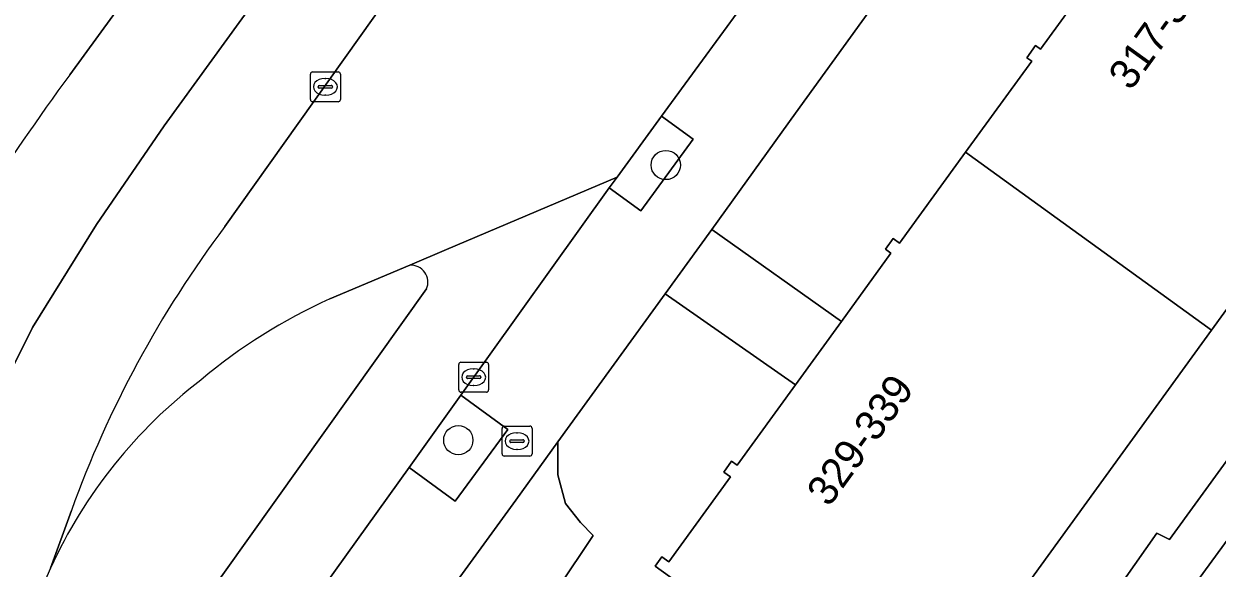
# Model space of a CAD drawing. Extents: x 160102 to 160934, y 382045 to 382923.
# Drawn here: x 160156.29 to 160196.14, y 382230.87 to 382249.06 of the extents above; entities that cross this region are included whole.
import ezdxf

# ---------------------------------------------------------------- set-up
doc = ezdxf.new("R2010")
doc.units = 0
for name, color, linetype in [('IMGEO_Berm_groen', 7, 'Continuous'), ('IMGEO_Boom', 7, 'Continuous'), ('IMGEO_Brandkraan', 7, 'Continuous'), ('IMGEO_Erf', 7, 'Continuous'), ('IMGEO_Fietspad_open', 7, 'Continuous'), ('IMGEO_Groenvoorziening', 7, 'Continuous'), ('IMGEO_Kolk', 7, 'Continuous'), ('IMGEO_Pand', 7, 'Continuous'), ('IMGEO_Pand_nummerreeks', 7, 'Continuous'), ('IMGEO_Rijbaan_lokaal_gesloten', 7, 'Continuous'), ('IMGEO_Rijbaan_lokaal_open', 7, 'Continuous'), ('IMGEO_Verkeerseiland_groen', 7, 'Continuous'), ('IMGEO_Voetpad_open', 7, 'Continuous')]:
    doc.layers.add(name, color=color, linetype=linetype)

msp = doc.modelspace()

# ---------------------------------------------------------------- linework, layer by layer
at = {"layer": 'IMGEO_Berm_groen'}
msp.add_lwpolyline([(160157.826, 382247.361), (160159.74, 382250), (160183.373, 382282.577), (160223.206, 382337.486)], dxfattribs=at)
msp.add_arc((160217.28, 382203.512), 73.875, 143.59041, 151.9248, dxfattribs=at)
at = {"layer": 'IMGEO_Boom'}
for centre in [(160177.731, 382244.344), (160170.801, 382235.15)]:
    msp.add_circle(centre, 0.489, dxfattribs=at)
at = {"layer": 'IMGEO_Brandkraan'}
for p, q in [((160172.261, 382234.692), (160172.261, 382235.544)), ((160172.336, 382235.618), (160173.188, 382235.618)), ((160173.262, 382235.544), (160173.262, 382234.692)), ((160172.52, 382235.112), (160172.52, 382235.124)), ((160172.958, 382235.075), (160172.56, 382235.075)), ((160172.563, 382235.161), (160172.961, 382235.161)), ((160172.749, 382235.398), (160172.774, 382235.398)), ((160173.004, 382235.124), (160173.004, 382235.112)), ((160172.772, 382234.838), (160172.747, 382234.838)), ((160173.188, 382234.618), (160172.336, 382234.618))]:
    msp.add_line(p, q, dxfattribs=at)
for points in [[(160172.261, 382234.692), (160172.261, 382235.544)], [(160172.336, 382235.618), (160173.188, 382235.618)], [(160173.262, 382235.544), (160173.262, 382234.692)], [(160173.188, 382234.618), (160172.336, 382234.618)]]:
    msp.add_lwpolyline(points, dxfattribs=at)
for centre, radius, start, end in [((160172.338, 382235.542), 0.0765, 91.552, 178.448), ((160172.338, 382235.542), 0.0765, 91.552, 178.448), ((160173.186, 382235.542), 0.0765, 1.552, 88.448), ((160173.186, 382235.542), 0.0765, 1.552, 88.448), ((160172.56, 382235.121), 0.0403, 85.8775, 175.7526), ((160172.557, 382235.111), 0.0366, 178.938, 274.7102), ((160172.961, 382235.118), 0.043, 264.8664, 352.4533), ((160172.965, 382235.123), 0.0386, 1.7309, 96.639), ((160172.338, 382234.694), 0.0765, 181.552, 268.448), ((160172.338, 382234.694), 0.0765, 181.552, 268.448), ((160173.186, 382234.694), 0.0765, 271.552, 358.448), ((160173.186, 382234.694), 0.0765, 271.552, 358.448)]:
    msp.add_arc(centre, radius, start, end, dxfattribs=at)
for centre, major_axis, ratio, start_param, end_param in [((160172.748, 382235.118), (-0.387, 0.002), 0.722429, 4.712389, 7.853982), ((160172.773, 382235.118), (-0.39, 0.002), 0.717154, 1.570796, 4.712389)]:
    msp.add_ellipse(centre, major_axis=major_axis, ratio=ratio, start_param=start_param, end_param=end_param, dxfattribs=at)
at = {"layer": 'IMGEO_Erf'}
for points in [[(160205.32, 382278.115), (160199.522, 382270.026), (160203.771, 382266.941), (160205.444, 382269.25), (160205.276, 382269.372), (160205.593, 382269.809), (160205.788, 382269.668), (160207.816, 382272.466), (160207.651, 382272.586), (160207.901, 382272.931), (160210.519, 382271.033), (160210.803, 382271.426), (160212.236, 382270.387), (160211.968, 382270.017), (160216.282, 382266.89), (160206.079, 382252.804), (160204.048, 382250), (160195.954, 382238.825), (160185.783, 382224.784)], [(160265.134, 382258.534), (160245.056, 382252.605), (160240.993, 382255.523), (160223.138, 382268.345), (160209.752, 382250), (160189.458, 382222.188), (160188.263, 382223.061), (160192.145, 382228.531), (160191.843, 382228.79), (160194.126, 382232.042), (160194.548, 382231.834), (160202.302, 382242.503), (160202, 382242.881), (160204.243, 382246.033), (160204.654, 382245.805), (160207.688, 382250), (160212.428, 382256.554), (160212.107, 382256.823), (160214.39, 382260.015), (160214.791, 382259.747), (160221.353, 382268.81)], [(160180.046, 382229.01), (160177.379, 382230.944), (160177.601, 382231.25), (160177.827, 382231.086), (160179.887, 382233.928), (160179.67, 382234.085), (160179.929, 382234.443), (160180.109, 382234.312), (160182.06, 382237.003), (160177.709, 382240.036), (160174.126, 382235.089), (160174.126, 382233.989), (160174.376, 382233.033), (160174.877, 382232.396), (160175.309, 382231.964), (160172.943, 382228.437)]]:
    msp.add_lwpolyline(points, dxfattribs=at)
msp.add_lwpolyline([(160179.268, 382242.193), (160183.593, 382239.119), (160185.249, 382241.403), (160185.07, 382241.532), (160185.326, 382241.886), (160185.541, 382241.73), (160187.745, 382244.771), (160189.95, 382247.812), (160189.787, 382247.93), (160190.079, 382248.333), (160190.245, 382248.216), (160191.536, 382250), (160192.06, 382250.724), (160187.697, 382253.897), (160184.89, 382250), (160182.063, 382246.074)], close=True, dxfattribs=at)
at = {"layer": 'IMGEO_Fietspad_open'}
for points in [[(160158.586, 382219.487), (160169.162, 382234.24), (160170.887, 382236.657), (160175.842, 382243.578), (160176.108, 382243.943), (160170.411, 382241.516), (160169.18, 382240.992)], [(160169.737, 382240.204), (160156.19, 382221.19)]]:
    msp.add_lwpolyline(points, dxfattribs=at)
msp.add_arc((160169.222, 382240.431), 0.563, 336.217, 94.2923, dxfattribs=at)
at = {"layer": 'IMGEO_Groenvoorziening'}
for points in [[(160178.644, 382245.211), (160177.591, 382245.978), (160176.108, 382243.943), (160175.842, 382243.578), (160176.895, 382242.811)], [(160169.162, 382234.24), (160170.696, 382233.116), (160172.451, 382235.51), (160170.887, 382236.657)], [(160174.126, 382235.089), (160172.719, 382233.146), (160170.319, 382229.832), (160166.913, 382225.13), (160170.059, 382222.931), (160170.736, 382224.592), (160172.943, 382228.437), (160175.309, 382231.964), (160174.877, 382232.396), (160174.376, 382233.033), (160174.126, 382233.989)]]:
    msp.add_lwpolyline(points, close=True, dxfattribs=at)
at = {"layer": 'IMGEO_Kolk'}
for p, q in [((160165.86, 382246.53), (160165.86, 382247.382)), ((160165.935, 382247.456), (160166.787, 382247.456)), ((160166.861, 382247.382), (160166.861, 382246.53)), ((160166.162, 382246.999), (160166.56, 382246.999)), ((160166.348, 382247.236), (160166.373, 382247.236)), ((160166.119, 382246.95), (160166.119, 382246.962)), ((160166.557, 382246.913), (160166.159, 382246.913)), ((160166.371, 382246.676), (160166.346, 382246.676)), ((160166.603, 382246.962), (160166.603, 382246.95)), ((160166.787, 382246.456), (160165.935, 382246.456)), ((160170.813, 382236.827), (160170.813, 382237.679)), ((160170.888, 382237.753), (160171.74, 382237.753)), ((160171.301, 382237.533), (160171.326, 382237.533)), ((160171.814, 382237.679), (160171.814, 382236.827)), ((160171.072, 382237.247), (160171.072, 382237.259)), ((160171.51, 382237.21), (160171.112, 382237.21)), ((160171.115, 382237.296), (160171.513, 382237.296)), ((160171.556, 382237.259), (160171.556, 382237.247)), ((160171.74, 382236.753), (160170.888, 382236.753)), ((160171.324, 382236.973), (160171.299, 382236.973))]:
    msp.add_line(p, q, dxfattribs=at)
for points in [[(160165.86, 382246.53), (160165.86, 382247.382)], [(160165.935, 382247.456), (160166.787, 382247.456)], [(160166.861, 382247.382), (160166.861, 382246.53)], [(160166.787, 382246.456), (160165.935, 382246.456)], [(160170.813, 382236.827), (160170.813, 382237.679)], [(160170.888, 382237.753), (160171.74, 382237.753)], [(160171.814, 382237.679), (160171.814, 382236.827)], [(160171.74, 382236.753), (160170.888, 382236.753)]]:
    msp.add_lwpolyline(points, dxfattribs=at)
for centre, radius, start, end in [((160165.937, 382247.38), 0.0765, 91.552, 178.448), ((160165.937, 382247.38), 0.0765, 91.552, 178.448), ((160166.785, 382247.38), 0.0765, 1.552, 88.448), ((160166.785, 382247.38), 0.0765, 1.552, 88.448), ((160166.159, 382246.959), 0.0403, 85.8775, 175.7526), ((160166.564, 382246.961), 0.0386, 1.7309, 96.639), ((160166.156, 382246.949), 0.0366, 178.938, 274.7102), ((160166.56, 382246.956), 0.043, 264.8664, 352.4533), ((160165.937, 382246.532), 0.0765, 181.552, 268.448), ((160165.937, 382246.532), 0.0765, 181.552, 268.448), ((160166.785, 382246.532), 0.0765, 271.552, 358.448), ((160166.785, 382246.532), 0.0765, 271.552, 358.448), ((160170.89, 382237.677), 0.0765, 91.552, 178.448), ((160170.89, 382237.677), 0.0765, 91.552, 178.448), ((160171.738, 382237.677), 0.0765, 1.552, 88.448), ((160171.738, 382237.677), 0.0765, 1.552, 88.448), ((160171.112, 382237.256), 0.0403, 85.8775, 175.7526), ((160171.109, 382237.246), 0.0366, 178.938, 274.7102), ((160171.513, 382237.253), 0.043, 264.8664, 352.4533), ((160171.517, 382237.258), 0.0386, 1.7309, 96.639), ((160170.89, 382236.829), 0.0765, 181.552, 268.448), ((160170.89, 382236.829), 0.0765, 181.552, 268.448), ((160171.738, 382236.829), 0.0765, 271.552, 358.448), ((160171.738, 382236.829), 0.0765, 271.552, 358.448)]:
    msp.add_arc(centre, radius, start, end, dxfattribs=at)
for centre, major_axis, ratio, start_param, end_param in [((160166.347, 382246.956), (-0.387, 0.002), 0.722429, 4.712389, 7.853982), ((160166.372, 382246.956), (-0.39, 0.002), 0.717154, 1.570796, 4.712389), ((160171.3, 382237.253), (-0.387, 0.002), 0.722429, 4.712389, 7.853982), ((160171.325, 382237.253), (-0.39, 0.002), 0.717154, 1.570796, 4.712389)]:
    msp.add_ellipse(centre, major_axis=major_axis, ratio=ratio, start_param=start_param, end_param=end_param, dxfattribs=at)
at = {"layer": 'IMGEO_Pand'}
for points in [[(160195.954, 382238.825), (160204.048, 382250), (160206.079, 382252.804), (160197.864, 382258.755), (160195.65, 382255.7), (160195.507, 382255.804), (160195.22, 382255.408), (160195.374, 382255.296), (160193.632, 382252.892), (160192.06, 382250.724), (160191.536, 382250), (160190.245, 382248.216), (160190.079, 382248.333), (160189.787, 382247.93), (160189.95, 382247.812), (160187.745, 382244.771)], [(160195.954, 382238.825), (160187.745, 382244.771), (160185.541, 382241.73), (160185.326, 382241.886), (160185.07, 382241.532), (160185.249, 382241.403), (160183.593, 382239.119), (160182.06, 382237.003), (160180.109, 382234.312), (160179.929, 382234.443), (160179.67, 382234.085), (160179.887, 382233.928), (160177.827, 382231.086), (160177.601, 382231.25), (160177.379, 382230.944), (160180.046, 382229.01), (160179.746, 382228.596), (160181.224, 382227.524), (160181.492, 382227.894), (160185.783, 382224.784)]]:
    msp.add_lwpolyline(points, close=True, dxfattribs=at)
at = {"layer": 'IMGEO_Rijbaan_lokaal_gesloten'}
for points in [[(160223.206, 382337.486), (160183.373, 382282.577), (160159.74, 382250), (160157.826, 382247.361)], [(160143.871, 382214.385), (160148.094, 382210.855), (160148.254, 382212.316), (160148.783, 382216.257), (160149.528, 382220.211), (160150.523, 382224.115), (160151.754, 382227.946), (160153.185, 382231.678), (160154.79, 382235.339), (160156.582, 382238.916), (160158.719, 382242.359), (160160.981, 382245.655), (160170.172, 382258.34), (160186.317, 382280.652), (160188.631, 382283.837), (160193.26, 382290.223), (160197.852, 382296.6), (160202.467, 382302.938), (160207.086, 382309.322)], [(160207.086, 382309.322), (160202.467, 382302.938), (160197.852, 382296.6), (160193.26, 382290.223), (160188.631, 382283.837), (160186.317, 382280.652), (160170.172, 382258.34), (160160.981, 382245.655), (160158.719, 382242.359), (160156.582, 382238.916), (160154.79, 382235.339), (160153.185, 382231.678), (160151.754, 382227.946), (160150.523, 382224.115), (160149.528, 382220.211), (160148.783, 382216.257), (160148.254, 382212.316), (160148.094, 382210.855), (160152.208, 382207.417), (160152.406, 382209.987), (160152.692, 382212.992), (160152.774, 382214.023)], [(160163.003, 382242.288), (160168.481, 382250), (160168.792, 382250.438), (160178.408, 382263.675), (160180.903, 382267.105), (160182.7, 382268.89), (160189.517, 382278.317), (160209.015, 382305.284)], [(160157.178, 382230.873), (160157.877, 382232.803)]]:
    msp.add_lwpolyline(points, dxfattribs=at)
for centre, radius, start, end in [((160217.28, 382203.512), 73.875, 143.59041, 151.9248), ((160192.311, 382220.322), 36.626, 143.148, 160.0755), ((160220.328, 382204.838), 68.306, 157.59482, 165.74796)]:
    msp.add_arc(centre, radius, start, end, dxfattribs=at)
at = {"layer": 'IMGEO_Rijbaan_lokaal_open'}
for points in [[(160166.507, 382239.868), (160169.18, 382240.992), (160170.411, 382241.516), (160176.108, 382243.943), (160177.591, 382245.978), (160178.833, 382247.682), (160182.335, 382252.486), (160183.979, 382254.741), (160187.64, 382259.769), (160189.4, 382262.198), (160192.224, 382266.094), (160193.997, 382268.54), (160196.334, 382271.765), (160198.077, 382274.169), (160199.96, 382276.766), (160201.731, 382279.21), (160202.125, 382279.785), (160211.682, 382292.936)], [(160168.86, 382249.748), (160168.719, 382250), (160168.792, 382250.438), (160168.481, 382250), (160163.003, 382242.288)], [(160157.877, 382232.803), (160157.178, 382230.873)]]:
    msp.add_lwpolyline(points, dxfattribs=at)
for centre, radius, start, end in [((160192.311, 382220.322), 36.626, 143.148, 160.0755), ((160174.13, 382222.966), 18.541, 114.2765, 130.0564), ((160172.321, 382223.925), 16.66, 127.4154, 155.354)]:
    msp.add_arc(centre, radius, start, end, dxfattribs=at)
at = {"layer": 'IMGEO_Verkeerseiland_groen'}
for points in [[(160169.18, 382240.992), (160166.507, 382239.868)], [(160154.124, 382221.654), (160156.19, 382221.19), (160169.737, 382240.204)]]:
    msp.add_lwpolyline(points, dxfattribs=at)
for centre, radius, start, end in [((160169.222, 382240.431), 0.563, 336.217, 94.2923), ((160174.13, 382222.966), 18.541, 114.2765, 130.0564), ((160172.321, 382223.925), 16.66, 127.4154, 155.354), ((160220.328, 382204.838), 68.306, 157.59482, 165.74796)]:
    msp.add_arc(centre, radius, start, end, dxfattribs=at)
at = {"layer": 'IMGEO_Voetpad_open'}
for points in [[(160196.334, 382271.765), (160193.997, 382268.54), (160195.6, 382267.372), (160193.82, 382264.93), (160192.224, 382266.094), (160189.4, 382262.198), (160190.995, 382261.049), (160189.241, 382258.615), (160187.64, 382259.769), (160183.979, 382254.741), (160185.514, 382253.621), (160183.87, 382251.367), (160182.335, 382252.486), (160178.833, 382247.682), (160177.591, 382245.978), (160178.644, 382245.211), (160176.895, 382242.811), (160175.842, 382243.578), (160170.887, 382236.657), (160172.451, 382235.51), (160170.696, 382233.116), (160169.162, 382234.24), (160158.586, 382219.487)], [(160221.353, 382268.81), (160214.791, 382259.747), (160214.39, 382260.015), (160212.107, 382256.823), (160212.428, 382256.554), (160207.688, 382250), (160204.654, 382245.805), (160204.243, 382246.033), (160202, 382242.881), (160202.302, 382242.503), (160194.548, 382231.834), (160194.126, 382232.042), (160191.843, 382228.79), (160192.145, 382228.531), (160188.263, 382223.061), (160189.458, 382222.188), (160209.752, 382250), (160223.138, 382268.345), (160221.197, 382269.739)], [(160156.723, 382210.789), (160159.471, 382214.768), (160161.686, 382217.913), (160165.881, 382223.705), (160166.913, 382225.13), (160170.319, 382229.832), (160172.719, 382233.146), (160174.126, 382235.089), (160177.709, 382240.036), (160179.268, 382242.193), (160182.063, 382246.074), (160184.89, 382250)]]:
    msp.add_lwpolyline(points, dxfattribs=at)
msp.add_lwpolyline([(160177.709, 382240.036), (160182.06, 382237.003), (160183.593, 382239.119), (160179.268, 382242.193)], close=True, dxfattribs=at)

# ---------------------------------------------------------------- texts
at = {"layer": 'IMGEO_Pand_nummerreeks'}
for s, rotation, p in [('317-327', 54.1104, (160193.259, 382246.795)), ('329-339', 54.0665, (160183.181, 382232.884))]:
    msp.add_text(s, height=1, rotation=rotation, dxfattribs=at).set_placement(p)

doc.saveas('drawing.dxf')
